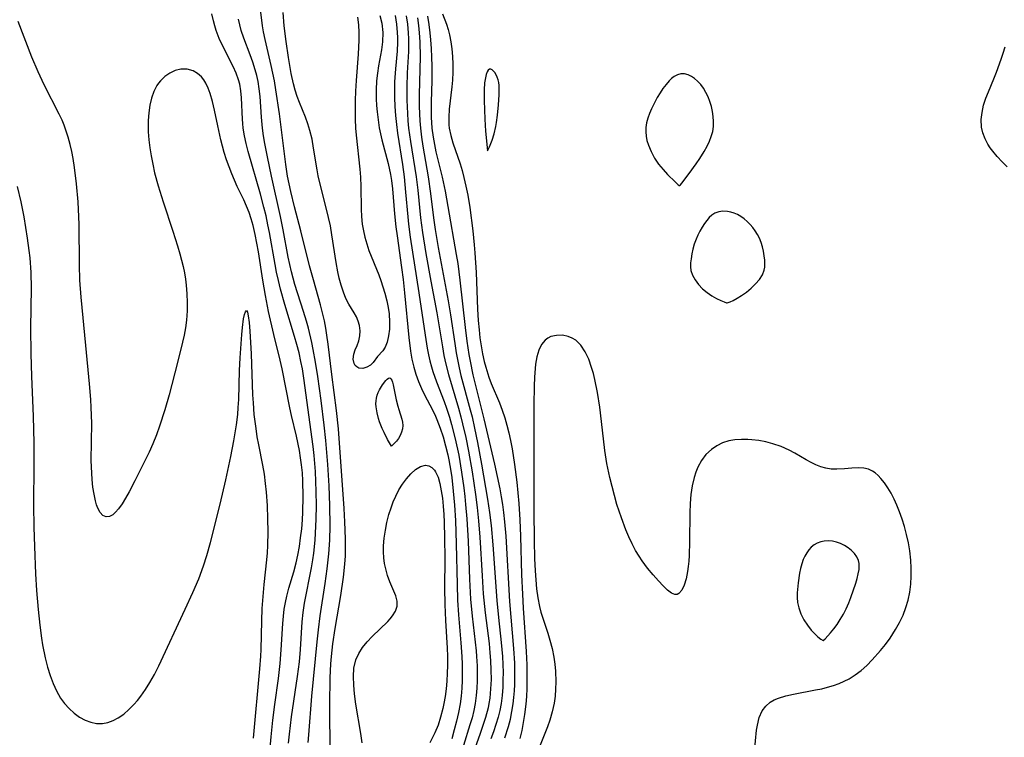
# Model space of a CAD drawing. Header units: inches. Extents: x 1073367 to 1082519, y 1569854 to 1574957.
# Tile 365 of 565: x 1081091 to 1081296, y 1571287 to 1571436. Entities that reach past the tile are written whole.
import ezdxf

# ---------------------------------------------------------------- set-up
doc = ezdxf.new("R2010")
doc.units = ezdxf.units.IN
doc.header["$MEASUREMENT"] = 0
doc.layers.add('CGG_CurvaNivelLidar_v1', color=7, linetype='Continuous', lineweight=30, true_color=0x008008)

msp = doc.modelspace()

# ---------------------------------------------------------------- linework, layer by layer
at = {"layer": 'CGG_CurvaNivelLidar_v1'}
for points in [[(1081147.0232, 1571285.4095, 75), (1081147.2074, 1571287.2386, 75), (1081147.6652, 1571290.8962, 75), (1081148.9151, 1571299.285, 75), (1081149.292, 1571302.3155, 75), (1081149.521, 1571304.8849, 75), (1081149.8971, 1571310.707, 75), (1081150.0915, 1571312.6342, 75), (1081150.3823, 1571314.5949, 75), (1081151.8414, 1571321.9338, 75), (1081152.1083, 1571323.5883, 75), (1081152.2914, 1571324.9621, 75), (1081152.5704, 1571327.7243, 75), (1081152.6794, 1571329.1922, 75), (1081152.8172, 1571332.0653, 75), (1081152.8612, 1571334.9406, 75), (1081152.8236, 1571337.8141, 75), (1081152.6348, 1571342.0363, 75), (1081152.3512, 1571345.3541, 75), (1081152.1364, 1571347.2293, 75), (1081150.2423, 1571361.4864, 75), (1081149.9182, 1571363.4312, 75), (1081149.6171, 1571364.97, 75), (1081149.2188, 1571366.718, 75), (1081148.7712, 1571368.4547, 75), (1081148.2836, 1571370.1811, 75), (1081146.2641, 1571376.8507, 75), (1081145.3678, 1571380.013, 75), (1081144.9293, 1571381.7971, 75), (1081144.539, 1571383.5931, 75), (1081144.233, 1571385.1704, 75), (1081143.0582, 1571391.8472, 75), (1081142.7456, 1571393.4356, 75), (1081142.3366, 1571395.2868, 75), (1081141.8859, 1571397.1281, 75), (1081141.1625, 1571399.8327, 75), (1081138.6495, 1571408.7281, 75), (1081138.2225, 1571410.3456, 75), (1081137.8584, 1571411.9615, 75), (1081137.5908, 1571413.5921, 75), (1081137.4867, 1571414.5302, 75), (1081137.4154, 1571415.4668, 75), (1081137.252, 1571419.9214, 75), (1081137.1204, 1571421.3695, 75), (1081136.8763, 1571422.7599, 75), (1081136.633, 1571423.6604, 75), (1081136.1209, 1571425.0496, 75), (1081135.495, 1571426.4133, 75), (1081133.3075, 1571430.688, 75), (1081132.5877, 1571432.2808, 75), (1081131.9652, 1571433.9195, 75), (1081131.6551, 1571434.9223, 75), (1081131.3881, 1571435.942, 75), (1081131.0726, 1571437.4131, 75)], [(1081151.13, 1571285.5132, 74.5), (1081151.2375, 1571287.1616, 74.5), (1081151.9174, 1571295.1914, 74.5), (1081152.9993, 1571306.5056, 74.5), (1081153.2553, 1571309.0005, 74.5), (1081153.6191, 1571311.9608, 74.5), (1081154.6781, 1571318.6803, 74.5), (1081155.1153, 1571321.7336, 74.5), (1081155.4485, 1571324.8792, 74.5), (1081155.6127, 1571327.7008, 74.5), (1081155.684, 1571330.6872, 74.5), (1081155.662, 1571334.9147, 74.5), (1081155.5058, 1571339.0187, 74.5), (1081155.2328, 1571343.4937, 74.5), (1081154.8136, 1571348.4705, 74.5), (1081154.4859, 1571351.6378, 74.5), (1081153.8434, 1571356.8243, 74.5), (1081153.1456, 1571361.8359, 74.5), (1081152.6758, 1571364.8027, 74.5), (1081152.1891, 1571367.4289, 74.5), (1081151.8785, 1571368.8811, 74.5), (1081151.1659, 1571371.8561, 74.5), (1081150.7601, 1571373.3767, 74.5), (1081150.164, 1571375.3899, 74.5), (1081148.3624, 1571380.9958, 74.5), (1081147.6447, 1571383.646, 74.5), (1081146.9867, 1571386.682, 74.5), (1081145.9311, 1571392.3568, 74.5), (1081145.3701, 1571395.1378, 74.5), (1081143.4652, 1571403.5398, 74.5), (1081142.6122, 1571407.6105, 74.5), (1081142.0769, 1571410.4033, 74.5), (1081141.8214, 1571411.9777, 74.5), (1081141.6123, 1571413.5546, 74.5), (1081141.3954, 1571415.8865, 74.5), (1081141.1031, 1571420.1835, 74.5), (1081140.9277, 1571421.7468, 74.5), (1081140.6777, 1571423.2959, 74.5), (1081140.4103, 1571424.5379, 74.5), (1081140.0851, 1571425.765, 74.5), (1081139.5832, 1571427.3391, 74.5), (1081139.0196, 1571428.8923, 74.5), (1081137.7113, 1571432.3017, 74.5), (1081137.1836, 1571433.8957, 74.5), (1081136.8598, 1571435.0996, 74.5), (1081136.5894, 1571436.3223, 74.5)], [(1081155.7608, 1571282.1527, 74), (1081155.6355, 1571290.3147, 74), (1081155.6318, 1571293.4767, 74), (1081155.731, 1571299.0286, 74), (1081155.8727, 1571301.9297, 74), (1081155.9938, 1571303.4558, 74), (1081156.2897, 1571306.1159, 74), (1081156.7772, 1571309.2836, 74), (1081157.9351, 1571316.1641, 74), (1081158.4718, 1571319.9609, 74), (1081158.7711, 1571322.6748, 74), (1081158.8816, 1571324.42, 74), (1081158.9272, 1571326.191, 74), (1081158.9188, 1571327.9659, 74), (1081158.7893, 1571331.5229, 74), (1081158.6168, 1571334.3345, 74), (1081157.4573, 1571350.8802, 74), (1081157.0596, 1571354.7351, 74), (1081156.0414, 1571362.2479, 74), (1081155.2791, 1571368.5649, 74), (1081155.0343, 1571370.4074, 74), (1081154.7924, 1571371.9099, 74), (1081154.5077, 1571373.4048, 74), (1081154.1354, 1571375.0768, 74), (1081153.7176, 1571376.7391, 74), (1081152.2278, 1571381.9434, 74), (1081151.4284, 1571384.8578, 74), (1081149.5829, 1571392.2047, 74), (1081148.2664, 1571397.1946, 74), (1081147.5046, 1571400.3825, 74), (1081147.1593, 1571401.9853, 74), (1081146.8483, 1571403.5701, 74), (1081146.4505, 1571405.9662, 74), (1081145.1213, 1571416.5829, 74), (1081144.4112, 1571421.5393, 74), (1081144.1024, 1571423.4071, 74), (1081143.4401, 1571426.6598, 74), (1081142.1481, 1571432.0717, 74), (1081141.8176, 1571433.6611, 74), (1081141.6073, 1571434.8727, 74), (1081141.2263, 1571437.7805, 74)], [(1081161.3828, 1571436.6874, 73.5), (1081161.5906, 1571435.1102, 73.5), (1081161.7044, 1571433.5188, 73.5), (1081161.7081, 1571431.926, 73.5), (1081161.5559, 1571429.0026, 73.5), (1081161.1271, 1571423.4909, 73.5), (1081161.0022, 1571421.2622, 73.5), (1081160.9324, 1571419.3211, 73.5), (1081160.905, 1571417.3789, 73.5), (1081160.9332, 1571415.4386, 73.5), (1081161.0268, 1571413.5522, 73.5), (1081161.1381, 1571412.1433, 73.5), (1081161.8818, 1571405.0513, 73.5), (1081162.0298, 1571403.3714, 73.5), (1081162.1177, 1571401.4432, 73.5), (1081162.1813, 1571396.723, 73.5), (1081162.2574, 1571395.137, 73.5), (1081162.4162, 1571393.5666, 73.5), (1081162.648, 1571392.1886, 73.5), (1081162.9575, 1571390.8296, 73.5), (1081163.3316, 1571389.4922, 73.5), (1081163.8029, 1571388.0733, 73.5), (1081165.8861, 1571382.9874, 73.5), (1081166.2735, 1571381.8538, 73.5), (1081167.1234, 1571379.1541, 73.5), (1081167.5529, 1571377.579, 73.5), (1081167.822, 1571376.212, 73.5), (1081167.9965, 1571374.8411, 73.5), (1081168.0883, 1571373.1518, 73.5), (1081168.049, 1571371.6605, 73.5), (1081167.8902, 1571370.2612, 73.5), (1081167.6043, 1571368.9984, 73.5), (1081167.1751, 1571367.9266, 73.5), (1081166.6886, 1571367.1876, 73.5), (1081165.6096, 1571365.9573, 73.5), (1081164.6477, 1571364.737, 73.5), (1081164.1193, 1571364.2093, 73.5), (1081163.3366, 1571363.7382, 73.5), (1081162.4879, 1571363.5119, 73.5), (1081161.6829, 1571363.5809, 73.5), (1081161.2575, 1571363.7947, 73.5), (1081160.9165, 1571364.1324, 73.5), (1081160.6994, 1571364.5338, 73.5), (1081160.5333, 1571365.4611, 73.5), (1081160.6596, 1571366.5025, 73.5), (1081160.9531, 1571367.3735, 73.5), (1081161.3241, 1571368.2701, 73.5), (1081161.6659, 1571369.2265, 73.5), (1081161.8859, 1571370.2661, 73.5), (1081161.9474, 1571371.357, 73.5), (1081161.8219, 1571372.4555, 73.5), (1081161.5561, 1571373.3576, 73.5), (1081161.1718, 1571374.2318, 73.5), (1081160.7043, 1571375.0739, 73.5), (1081159.5919, 1571376.878, 73.5), (1081159.0089, 1571378.0738, 73.5), (1081158.4922, 1571379.3978, 73.5), (1081158.0322, 1571380.8202, 73.5), (1081157.6219, 1571382.3167, 73.5), (1081157.3139, 1571383.6219, 73.5), (1081156.9443, 1571385.5571, 73.5), (1081156.0884, 1571391.3722, 73.5), (1081155.7571, 1571393.2369, 73.5), (1081155.3894, 1571394.9673, 73.5), (1081154.9814, 1571396.6884, 73.5), (1081153.5579, 1571402.1811, 73.5), (1081153.2223, 1571403.6273, 73.5), (1081152.9735, 1571404.909, 73.5), (1081152.2576, 1571409.3934, 73.5), (1081151.9276, 1571411.2484, 73.5), (1081151.507, 1571413.068, 73.5), (1081151.0679, 1571414.4994, 73.5), (1081150.5511, 1571415.9002, 73.5), (1081149.3032, 1571418.9428, 73.5), (1081148.8514, 1571420.1972, 73.5), (1081148.4471, 1571421.4794, 73.5), (1081148.0878, 1571422.7851, 73.5), (1081147.5908, 1571424.9407, 73.5), (1081147.2739, 1571426.6025, 73.5), (1081146.9966, 1571428.2804, 73.5), (1081146.5098, 1571431.664, 73.5), (1081146.1217, 1571434.87, 73.5), (1081145.8984, 1571437.65, 73.5)], [(1081166.0912, 1571437.0486, 74), (1081166.4544, 1571435.4305, 74), (1081166.6683, 1571433.5112, 74), (1081166.6037, 1571431.5757, 74), (1081166.3926, 1571429.9301, 74), (1081165.8132, 1571426.5931, 74), (1081165.5757, 1571425.008, 74), (1081165.4022, 1571423.4052, 74), (1081165.3048, 1571421.5404, 74), (1081165.3141, 1571419.6648, 74), (1081165.3818, 1571418.3267, 74), (1081165.4938, 1571416.9887, 74), (1081165.6886, 1571415.3291, 74), (1081165.9495, 1571413.6774, 74), (1081166.1981, 1571412.4196, 74), (1081166.4853, 1571411.1699, 74), (1081167.7786, 1571406.2254, 74), (1081168.2659, 1571403.9065, 74), (1081168.464, 1571402.6963, 74), (1081168.687, 1571400.9585, 74), (1081168.8617, 1571399.2103, 74), (1081169.1568, 1571395.6961, 74), (1081169.4178, 1571393.0244, 74), (1081169.6483, 1571391.1609, 74), (1081170.597, 1571384.5115, 74), (1081170.9169, 1571382.0172, 74), (1081171.2188, 1571379.2253, 74), (1081172.1109, 1571369.9336, 74), (1081172.46, 1571367.1262, 74), (1081172.7517, 1571365.439, 74), (1081173.1319, 1571363.7784, 74), (1081173.5811, 1571362.266, 74), (1081174.1177, 1571360.7843, 74), (1081174.7346, 1571359.3352, 74), (1081175.4446, 1571357.8737, 74), (1081176.9447, 1571354.9847, 74), (1081177.6553, 1571353.5178, 74), (1081177.9494, 1571352.8513, 74), (1081178.6498, 1571351.0644, 74), (1081179.259, 1571349.2347, 74), (1081179.7887, 1571347.3712, 74), (1081180.2441, 1571345.4803, 74), (1081180.4561, 1571344.4649, 74), (1081180.8701, 1571342.094, 74), (1081181.062, 1571340.737, 74), (1081181.3815, 1571337.8933, 74), (1081181.6339, 1571334.9898, 74), (1081181.8368, 1571331.7988, 74), (1081182.0116, 1571326.9656, 74), (1081182.178, 1571318.4391, 74), (1081182.2821, 1571315.2121, 74), (1081182.4711, 1571312.1676, 74), (1081182.9866, 1571306.2984, 74), (1081183.1849, 1571303.4595, 74), (1081183.2444, 1571301.8248, 74), (1081183.2586, 1571300.1915, 74), (1081183.2225, 1571298.4466, 74), (1081183.1367, 1571296.8243, 74), (1081182.9937, 1571295.2095, 74), (1081182.7824, 1571293.605, 74), (1081182.4494, 1571291.7854, 74), (1081182.0464, 1571289.9765, 74), (1081181.5913, 1571288.138, 74), (1081181.0919, 1571286.3088, 74)], [(1081169.2348, 1571437.0837, 74.5), (1081169.5305, 1571435.2534, 74.5), (1081169.6971, 1571433.4862, 74.5), (1081169.7335, 1571432.5027, 74.5), (1081169.7323, 1571431.5172, 74.5), (1081169.647, 1571429.6569, 74.5), (1081169.3254, 1571425.9255, 74.5), (1081169.1421, 1571423.2384, 74.5), (1081169.112, 1571421.8876, 74.5), (1081169.1348, 1571419.9985, 74.5), (1081169.22, 1571418.1049, 74.5), (1081169.3582, 1571416.2093, 74.5), (1081169.5441, 1571414.3143, 74.5), (1081169.7622, 1571412.5364, 74.5), (1081170.7625, 1571405.977, 74.5), (1081171.1176, 1571403.4425, 74.5), (1081171.4477, 1571400.2527, 74.5), (1081171.8831, 1571395.0746, 74.5), (1081172.0437, 1571393.5377, 74.5), (1081172.3922, 1571390.8521, 74.5), (1081174.1997, 1571379.2383, 74.5), (1081175.4841, 1571370.3971, 74.5), (1081175.9363, 1571367.6953, 74.5), (1081176.2005, 1571366.3585, 74.5), (1081176.4909, 1571365.071, 74.5), (1081176.8253, 1571363.7986, 74.5), (1081177.1076, 1571362.8677, 74.5), (1081177.8854, 1571360.6943, 74.5), (1081179.4591, 1571356.6218, 74.5), (1081179.9705, 1571355.19, 74.5), (1081180.5746, 1571353.3396, 74.5), (1081181.0153, 1571351.8357, 74.5), (1081181.7936, 1571348.8072, 74.5), (1081182.5217, 1571345.3868, 74.5), (1081183.1211, 1571341.8479, 74.5), (1081183.5665, 1571338.5767, 74.5), (1081183.7788, 1571336.7686, 74.5), (1081183.9495, 1571335.1329, 74.5), (1081184.2028, 1571332.123, 74.5), (1081184.467, 1571327.5279, 74.5), (1081184.7799, 1571319.586, 74.5), (1081184.9998, 1571315.4355, 74.5), (1081185.3075, 1571311.8512, 74.5), (1081186.1259, 1571304.6678, 74.5), (1081186.2268, 1571303.4594, 74.5), (1081186.3366, 1571301.4874, 74.5), (1081186.3756, 1571299.9303, 74.5), (1081186.368, 1571298.3772, 74.5), (1081186.3057, 1571296.8304, 74.5), (1081186.1773, 1571295.2922, 74.5), (1081185.9509, 1571293.659, 74.5), (1081185.6539, 1571292.1744, 74.5), (1081185.286, 1571290.7015, 74.5), (1081184.8559, 1571289.2039, 74.5), (1081183.4847, 1571284.8941, 74.5)], [(1081171.5745, 1571436.9818, 75), (1081171.8327, 1571435.2303, 75), (1081172.0025, 1571433.47, 75), (1081172.0614, 1571432.1645, 75), (1081172.0701, 1571430.8557, 75), (1081172.0378, 1571429.5447, 75), (1081171.787, 1571425.0985, 75), (1081171.6772, 1571422.1556, 75), (1081171.691, 1571419.4292, 75), (1081171.8163, 1571416.6478, 75), (1081171.9264, 1571415.1086, 75), (1081172.0729, 1571413.5728, 75), (1081172.4417, 1571410.8036, 75), (1081173.627, 1571403.4304, 75), (1081173.9718, 1571400.6233, 75), (1081174.5775, 1571394.9088, 75), (1081174.9761, 1571391.8338, 75), (1081175.6843, 1571387.4314, 75), (1081176.7121, 1571381.6747, 75), (1081177.9288, 1571375.1039, 75), (1081179.1134, 1571367.996, 75), (1081179.4429, 1571366.1892, 75), (1081179.8172, 1571364.3939, 75), (1081180.355, 1571362.2456, 75), (1081182.4611, 1571355.2147, 75), (1081182.965, 1571353.3972, 75), (1081183.3268, 1571351.9759, 75), (1081183.9776, 1571349.1135, 75), (1081184.547, 1571346.2425, 75), (1081185.2858, 1571341.9712, 75), (1081186.0052, 1571337.2114, 75), (1081186.3472, 1571334.5337, 75), (1081186.6306, 1571331.7077, 75), (1081186.8938, 1571328.305, 75), (1081187.3713, 1571320.2535, 75), (1081187.6295, 1571316.4937, 75), (1081188.007, 1571312.5732, 75), (1081188.8264, 1571306.1625, 75), (1081189.0316, 1571304.2077, 75), (1081189.1548, 1571302.5968, 75), (1081189.24, 1571300.6338, 75), (1081189.249, 1571298.6768, 75), (1081189.1696, 1571296.7304, 75), (1081188.9814, 1571294.8002, 75), (1081188.8089, 1571293.6788, 75), (1081188.622, 1571292.7385, 75), (1081188.0952, 1571290.7076, 75), (1081187.574, 1571289.0557, 75), (1081187.0042, 1571287.4104, 75), (1081183.7804, 1571278.4262, 75)], [(1081173.8989, 1571436.5495, 75.5), (1081174.1259, 1571435.0009, 75.5), (1081174.2965, 1571433.4464, 75.5), (1081174.4168, 1571431.5498, 75.5), (1081174.4724, 1571428.4508, 75.5), (1081174.2957, 1571420.5812, 75.5), (1081174.2878, 1571418.0833, 75.5), (1081174.3924, 1571415.0764, 75.5), (1081174.5112, 1571413.579, 75.5), (1081174.7348, 1571411.7004, 75.5), (1081175.0219, 1571409.8286, 75.5), (1081176.142, 1571403.4204, 75.5), (1081176.6266, 1571399.9442, 75.5), (1081177.2695, 1571394.872, 75.5), (1081177.6188, 1571392.4327, 75.5), (1081178.2467, 1571388.7153, 75.5), (1081180.3369, 1571377.5612, 75.5), (1081180.8026, 1571374.6867, 75.5), (1081181.6781, 1571368.6952, 75.5), (1081181.9898, 1571366.7677, 75.5), (1081182.601, 1571363.6344, 75.5), (1081182.9849, 1571362.0273, 75.5), (1081184.9079, 1571354.8924, 75.5), (1081185.2819, 1571353.4105, 75.5), (1081185.8256, 1571351.0284, 75.5), (1081186.4135, 1571348.0838, 75.5), (1081187.2377, 1571343.5113, 75.5), (1081188.4951, 1571336.2521, 75.5), (1081188.9224, 1571333.4495, 75.5), (1081189.2473, 1571330.7255, 75.5), (1081189.6083, 1571326.7535, 75.5), (1081190.4257, 1571315.1152, 75.5), (1081190.7743, 1571311.5837, 75.5), (1081191.367, 1571306.3844, 75.5), (1081191.6172, 1571303.4651, 75.5), (1081191.7057, 1571301.7838, 75.5), (1081191.7484, 1571300.1049, 75.5), (1081191.744, 1571298.5764, 75.5), (1081191.6917, 1571297.0537, 75.5), (1081191.5632, 1571295.3391, 75.5), (1081191.3442, 1571293.6386, 75.5), (1081191.0759, 1571292.2157, 75.5), (1081190.7336, 1571290.8071, 75.5), (1081190.2835, 1571289.2855, 75.5), (1081189.7727, 1571287.7768, 75.5), (1081189.221, 1571286.276, 75.5)], [(1081192.1248, 1571286.507, 76), (1081192.8638, 1571288.8473, 76), (1081193.2755, 1571290.4145, 76), (1081193.6167, 1571291.9966, 76), (1081193.8806, 1571293.5927, 76), (1081194.0362, 1571294.9264, 76), (1081194.1415, 1571296.2675, 76), (1081194.2047, 1571297.6144, 76), (1081194.2346, 1571299.3587, 76), (1081194.184, 1571302.0969, 76), (1081194.0135, 1571305.0985, 76), (1081193.1655, 1571314.9329, 76), (1081192.39, 1571328.5584, 76), (1081192.1449, 1571331.5427, 76), (1081191.9391, 1571333.4537, 76), (1081191.7173, 1571335.1035, 76), (1081191.4521, 1571336.7463, 76), (1081191.1392, 1571338.4077, 76), (1081190.039, 1571343.5087, 76), (1081187.8264, 1571352.9773, 76), (1081185.5229, 1571362.1918, 76), (1081184.9403, 1571364.9883, 76), (1081184.7014, 1571366.3702, 76), (1081184.289, 1571369.1643, 76), (1081183.9315, 1571372.0587, 76), (1081182.8474, 1571381.8772, 76), (1081182.3682, 1571385.3739, 76), (1081182.066, 1571387.272, 76), (1081180.3212, 1571397.2206, 76), (1081179.7266, 1571400.4462, 76), (1081179.1129, 1571403.3278, 76), (1081177.8261, 1571408.6267, 76), (1081177.5055, 1571410.1645, 76), (1081177.2329, 1571411.7096, 76), (1081176.9884, 1571413.594, 76), (1081176.8404, 1571415.855, 76), (1081176.8167, 1571417.4245, 76), (1081176.8358, 1571418.9984, 76), (1081176.9579, 1571423.5087, 76), (1081176.9718, 1571426.5109, 76), (1081176.9292, 1571428.3496, 76), (1081176.8459, 1571430.1861, 76), (1081176.7177, 1571432.0183, 76), (1081176.5813, 1571433.4319, 76), (1081176.3548, 1571435.1714, 76), (1081176.0725, 1571436.9249, 76)], [(1081179.1433, 1571437.3886, 76.5), (1081179.9479, 1571435.2335, 76.5), (1081180.3035, 1571434.1311, 76.5), (1081180.6019, 1571433.0035, 76.5), (1081180.8845, 1571431.571, 76.5), (1081181.085, 1571430.1102, 76.5), (1081181.2275, 1571428.5181, 76.5), (1081181.2966, 1571426.9109, 76.5), (1081181.289, 1571425.2493, 76.5), (1081181.2087, 1571423.5883, 76.5), (1081181.0925, 1571422.2107, 76.5), (1081180.5388, 1571417.5051, 76.5), (1081180.4276, 1571415.8675, 76.5), (1081180.4602, 1571414.2517, 76.5), (1081180.5329, 1571413.5825, 76.5), (1081180.8362, 1571412.0592, 76.5), (1081181.2779, 1571410.5469, 76.5), (1081182.7924, 1571406.1176, 76.5), (1081183.2147, 1571404.7175, 76.5), (1081183.598, 1571403.2942, 76.5), (1081184.0189, 1571401.4677, 76.5), (1081184.3804, 1571399.6153, 76.5), (1081184.8063, 1571397.0253, 76.5), (1081185.4431, 1571392.1765, 76.5), (1081185.7367, 1571389.2251, 76.5), (1081185.8658, 1571387.6121, 76.5), (1081186.1372, 1571383.4973, 76.5), (1081186.4231, 1571375.8404, 76.5), (1081186.5688, 1571373.5183, 76.5), (1081186.7493, 1571371.5496, 76.5), (1081186.9475, 1571369.8776, 76.5), (1081187.1898, 1571368.2171, 76.5), (1081187.4819, 1571366.5715, 76.5), (1081187.8328, 1571364.9451, 76.5), (1081188.1335, 1571363.7721, 76.5), (1081188.7988, 1571361.6466, 76.5), (1081189.2837, 1571360.348, 76.5), (1081191.0095, 1571356.3164, 76.5), (1081191.5972, 1571354.788, 76.5), (1081192.1196, 1571353.2287, 76.5), (1081192.5677, 1571351.6668, 76.5), (1081192.9587, 1571350.0828, 76.5), (1081193.3016, 1571348.4812, 76.5), (1081193.6245, 1571346.75, 76.5), (1081194.1367, 1571343.5056, 76.5), (1081194.6103, 1571339.791, 76.5), (1081195.0109, 1571335.366, 76.5), (1081195.2301, 1571331.9384, 76.5), (1081195.3638, 1571328.5351, 76.5), (1081195.6125, 1571320.4854, 76.5), (1081195.7829, 1571316.4334, 76.5), (1081195.949, 1571313.5049, 76.5), (1081196.5631, 1571304.5125, 76.5), (1081196.6883, 1571301.7114, 76.5), (1081196.7253, 1571300.062, 76.5), (1081196.7019, 1571296.7711, 76.5), (1081196.629, 1571295.1325, 76.5), (1081196.5057, 1571293.5369, 76.5), (1081196.2463, 1571291.3979, 76.5), (1081195.9758, 1571289.7092, 76.5), (1081195.6466, 1571288.0331, 76.5), (1081195.2484, 1571286.3741, 76.5)], [(1081142.6911, 1571279.1658, 75.5), (1081143.415, 1571286.7286, 75.5), (1081143.7809, 1571290.2078, 75.5), (1081144.1712, 1571293.4613, 75.5), (1081144.9069, 1571298.8768, 75.5), (1081145.2873, 1571301.9721, 75.5), (1081145.5271, 1571304.8614, 75.5), (1081145.8227, 1571310.3132, 75.5), (1081145.9561, 1571311.8333, 75.5), (1081146.1474, 1571313.3429, 75.5), (1081146.382, 1571314.686, 75.5), (1081146.6755, 1571316.0169, 75.5), (1081147.1285, 1571317.7158, 75.5), (1081148.1232, 1571321.1014, 75.5), (1081148.62, 1571322.9921, 75.5), (1081148.9646, 1571324.5627, 75.5), (1081149.2925, 1571326.383, 75.5), (1081149.5592, 1571328.2184, 75.5), (1081149.7705, 1571330.0653, 75.5), (1081149.9276, 1571331.9203, 75.5), (1081150.0181, 1571333.5177, 75.5), (1081150.0878, 1571336.7751, 75.5), (1081150.0123, 1571340.0948, 75.5), (1081149.9091, 1571341.7486, 75.5), (1081149.7497, 1571343.414, 75.5), (1081149.5602, 1571344.8592, 75.5), (1081149.3104, 1571346.3726, 75.5), (1081148.6883, 1571349.3691, 75.5), (1081147.6167, 1571353.7053, 75.5), (1081147.2687, 1571355.3051, 75.5), (1081145.7031, 1571363.413, 75.5), (1081145.3002, 1571365.1866, 75.5), (1081143.9452, 1571370.5977, 75.5), (1081142.8675, 1571375.3735, 75.5), (1081142.2305, 1571378.6834, 75.5), (1081141.6929, 1571381.8693, 75.5), (1081140.7503, 1571387.8273, 75.5), (1081140.4379, 1571389.6383, 75.5), (1081140.0837, 1571391.4317, 75.5), (1081139.6339, 1571393.3203, 75.5), (1081139.2431, 1571394.6777, 75.5), (1081138.7917, 1571396.0252, 75.5), (1081138.2849, 1571397.3441, 75.5), (1081137.7226, 1571398.63, 75.5), (1081136.3543, 1571401.4075, 75.5), (1081135.7516, 1571402.7234, 75.5), (1081135.186, 1571404.0721, 75.5), (1081134.6254, 1571405.5253, 75.5), (1081134.1061, 1571407.0048, 75.5), (1081133.6351, 1571408.5079, 75.5), (1081132.935, 1571411.1439, 75.5), (1081132.2926, 1571414.0299, 75.5), (1081131.6297, 1571417.3363, 75.5), (1081131.2057, 1571419.114, 75.5), (1081130.7063, 1571420.7961, 75.5), (1081130.2928, 1571421.9032, 75.5), (1081129.8012, 1571422.9185, 75.5), (1081129.3545, 1571423.6216, 75.5), (1081128.8517, 1571424.2506, 75.5), (1081128.0584, 1571424.9967, 75.5), (1081127.1711, 1571425.5404, 75.5), (1081125.9111, 1571425.8886, 75.5), (1081124.5757, 1571425.8651, 75.5), (1081123.4185, 1571425.5655, 75.5), (1081122.2964, 1571425.0426, 75.5), (1081121.2453, 1571424.3254, 75.5), (1081120.3052, 1571423.4298, 75.5), (1081119.8947, 1571422.9206, 75.5), (1081119.5825, 1571422.4552, 75.5), (1081118.9482, 1571421.2058, 75.5), (1081118.467, 1571419.8239, 75.5), (1081118.1172, 1571418.3446, 75.5), (1081117.8853, 1571416.795, 75.5), (1081117.7656, 1571415.1963, 75.5), (1081117.7493, 1571413.9489, 75.5), (1081117.7874, 1571412.8226, 75.5), (1081117.924, 1571411.1519, 75.5), (1081118.1368, 1571409.4734, 75.5), (1081118.4068, 1571407.7918, 75.5), (1081118.7363, 1571406.0403, 75.5), (1081119.1162, 1571404.2954, 75.5), (1081119.8439, 1571401.5233, 75.5), (1081120.867, 1571398.2042, 75.5), (1081122.9189, 1571392.0796, 75.5), (1081123.902, 1571389.0349, 75.5), (1081124.3867, 1571387.4036, 75.5), (1081125.0691, 1571384.7363, 75.5), (1081125.3397, 1571383.3947, 75.5), (1081125.5427, 1571382.1097, 75.5), (1081125.6994, 1571380.8197, 75.5), (1081125.8517, 1571379.0406, 75.5), (1081125.9251, 1571377.2586, 75.5), (1081125.9041, 1571375.4769, 75.5), (1081125.7556, 1571373.5509, 75.5), (1081125.5367, 1571371.9718, 75.5), (1081125.2487, 1571370.3969, 75.5), (1081124.9352, 1571368.9367, 75.5), (1081123.9009, 1571364.7252, 75.5), (1081122.1151, 1571357.9717, 75.5), (1081121.2378, 1571354.8843, 75.5), (1081120.1545, 1571351.4849, 75.5), (1081119.4832, 1571349.623, 75.5), (1081118.7559, 1571347.7945, 75.5), (1081117.9633, 1571346.0119, 75.5), (1081115.0003, 1571340.0633, 75.5), (1081113.8054, 1571337.8056, 75.5), (1081113.0672, 1571336.4836, 75.5), (1081112.3276, 1571335.2687, 75.5), (1081111.5742, 1571334.2082, 75.5), (1081110.9822, 1571333.5359, 75.5), (1081110.3817, 1571333.0146, 75.5), (1081109.6754, 1571332.636, 75.5), (1081108.9966, 1571332.5624, 75.5), (1081108.3489, 1571332.8512, 75.5), (1081107.7778, 1571333.4617, 75.5), (1081107.2879, 1571334.3512, 75.5), (1081107.0109, 1571335.0801, 75.5), (1081106.7743, 1571335.89, 75.5), (1081106.4752, 1571337.2709, 75.5), (1081106.2465, 1571338.7693, 75.5), (1081106.0804, 1571340.3525, 75.5), (1081105.9901, 1571341.6489, 75.5), (1081105.9094, 1571344.3265, 75.5), (1081105.9984, 1571352.1011, 75.5), (1081105.898, 1571355.3248, 75.5), (1081105.7896, 1571356.9925, 75.5), (1081105.5107, 1571360.3177, 75.5), (1081104.7775, 1571368.3001, 75.5), (1081103.7948, 1571378.3568, 75.5), (1081103.536, 1571381.865, 75.5), (1081103.4175, 1571385.1103, 75.5), (1081103.3797, 1571393.5243, 75.5), (1081103.3334, 1571395.0951, 75.5), (1081103.1648, 1571398.2319, 75.5), (1081102.8441, 1571401.9627, 75.5), (1081102.4163, 1571405.3838, 75.5), (1081102.1085, 1571407.2553, 75.5), (1081101.8228, 1571408.7076, 75.5), (1081101.4957, 1571410.1449, 75.5), (1081101.0928, 1571411.6726, 75.5), (1081100.6242, 1571413.1733, 75.5), (1081100.2458, 1571414.2098, 75.5), (1081099.8239, 1571415.2272, 75.5), (1081099.229, 1571416.4888, 75.5), (1081096.0744, 1571422.6216, 75.5), (1081094.8313, 1571425.3031, 75.5), (1081093.5403, 1571428.4043, 75.5), (1081090.6377, 1571435.7805, 75.5)], [(1081296.8754, 1571405.5042, 76.5), (1081295.7906, 1571406.5769, 76.5), (1081294.7653, 1571407.6682, 76.5), (1081293.8646, 1571408.7472, 76.5), (1081293.3336, 1571409.479, 76.5), (1081292.8551, 1571410.2297, 76.5), (1081292.2466, 1571411.3844, 76.5), (1081291.7879, 1571412.573, 76.5), (1081291.5099, 1571413.7937, 76.5), (1081291.4463, 1571415.3941, 76.5), (1081291.6144, 1571416.8635, 76.5), (1081291.9497, 1571418.3435, 76.5), (1081292.4225, 1571419.8171, 76.5), (1081292.9572, 1571421.1653, 76.5), (1081294.1073, 1571423.8608, 76.5), (1081294.6449, 1571425.2675, 76.5), (1081295.61, 1571427.966, 76.5), (1081296.0408, 1571429.2396, 76.5), (1081296.4154, 1571430.4997, 76.5)], [(1081090.4687, 1571401.416, 76), (1081091.2315, 1571398.2346, 76), (1081091.8606, 1571395.0781, 76), (1081092.5717, 1571390.6774, 76), (1081092.9159, 1571388.0543, 76), (1081093.0779, 1571386.5387, 76), (1081093.2995, 1571383.4999, 76), (1081093.3706, 1571380.2442, 76), (1081093.2575, 1571371.9734, 76), (1081093.2786, 1571366.5615, 76), (1081093.4212, 1571361.8701, 76), (1081093.8025, 1571353.4922, 76), (1081093.9264, 1571347.9708, 76), (1081093.9395, 1571343.4897, 76), (1081093.8562, 1571335.0003, 76), (1081093.909, 1571330.399, 76), (1081094.0474, 1571326.3803, 76), (1081094.3061, 1571320.6912, 76), (1081094.5073, 1571317.2054, 76), (1081094.8081, 1571313.2779, 76), (1081095.1646, 1571309.9691, 76), (1081095.538, 1571307.2529, 76), (1081095.7574, 1571305.9025, 76), (1081096.2982, 1571303.1641, 76), (1081096.7854, 1571301.2312, 76), (1081097.3138, 1571299.5146, 76), (1081097.9325, 1571297.8543, 76), (1081098.6559, 1571296.2709, 76), (1081099.5067, 1571294.7926, 76), (1081100.3148, 1571293.682, 76), (1081101.2769, 1571292.607, 76), (1081102.3232, 1571291.6544, 76), (1081103.4393, 1571290.8403, 76), (1081104.6141, 1571290.1895, 76), (1081105.7948, 1571289.7444, 76), (1081107.0015, 1571289.4988, 76), (1081108.2139, 1571289.478, 76), (1081109.3478, 1571289.6848, 76), (1081110.4593, 1571290.0886, 76), (1081111.5379, 1571290.6625, 76), (1081112.6743, 1571291.4627, 76), (1081113.7596, 1571292.4079, 76), (1081114.7937, 1571293.4696, 76), (1081115.5188, 1571294.3103, 76), (1081116.2151, 1571295.1955, 76), (1081117.1867, 1571296.5667, 76), (1081118.0966, 1571298.0049, 76), (1081119.0679, 1571299.7221, 76), (1081119.9725, 1571301.4904, 76), (1081125.5136, 1571313.3076, 76), (1081127.1071, 1571316.8191, 76), (1081128.2975, 1571319.6536, 76), (1081129.3055, 1571322.3703, 76), (1081129.9905, 1571324.5217, 76), (1081130.7391, 1571327.2059, 76), (1081132.7739, 1571335.1853, 76), (1081133.9721, 1571340.2574, 76), (1081135.0353, 1571345.1738, 76), (1081135.6576, 1571348.4057, 76), (1081135.9368, 1571350.0617, 76), (1081136.1836, 1571351.7244, 76), (1081136.4391, 1571353.8634, 76), (1081136.5641, 1571355.3378, 76), (1081136.6579, 1571357.0108, 76), (1081136.8375, 1571363.0442, 76), (1081136.9546, 1571365.7011, 76), (1081137.2687, 1571370.5926, 76), (1081137.4097, 1571372.0323, 76), (1081137.6624, 1571373.8285, 76), (1081137.8555, 1571374.7244, 76), (1081138.0584, 1571375.3234, 76), (1081138.2555, 1571375.5382, 76), (1081138.456, 1571375.2401, 76), (1081138.634, 1571374.4706, 76), (1081138.8256, 1571373.0727, 76), (1081138.9879, 1571371.2541, 76), (1081139.237, 1571366.5443, 76), (1081139.551, 1571357.9615, 76), (1081139.6374, 1571356.2914, 76), (1081139.8276, 1571353.9121, 76), (1081140.1931, 1571350.9593, 76), (1081140.45, 1571349.272, 76), (1081140.7394, 1571347.6002, 76), (1081141.6056, 1571343.3599, 76), (1081141.9318, 1571341.4564, 76), (1081142.1898, 1571339.5348, 76), (1081142.3858, 1571337.6737, 76), (1081142.5803, 1571334.9156, 76), (1081142.676, 1571332.1603, 76), (1081142.6971, 1571329.4173, 76), (1081142.6405, 1571326.5675, 76), (1081142.5598, 1571325.0876, 76), (1081142.4408, 1571323.6123, 76), (1081141.8904, 1571318.4623, 76), (1081141.4846, 1571313.461, 76), (1081141.3775, 1571310.8673, 76), (1081141.237, 1571304.9422, 76), (1081141.1752, 1571303.5153, 76), (1081140.9957, 1571300.9066, 76), (1081139.6246, 1571286.4136, 76)], [(1081244.1539, 1571283.6461, 77), (1081244.6179, 1571288.1117, 77), (1081244.7863, 1571289.1625, 77), (1081245.1755, 1571290.749, 77), (1081245.7877, 1571292.1581, 77), (1081246.5093, 1571293.1328, 77), (1081247.427, 1571293.9255, 77), (1081248.2628, 1571294.4045, 77), (1081249.1881, 1571294.7858, 77), (1081250.7236, 1571295.2388, 77), (1081252.3017, 1571295.6005, 77), (1081256.9153, 1571296.4773, 77), (1081258.1907, 1571296.746, 77), (1081259.4325, 1571297.0611, 77), (1081260.6537, 1571297.4301, 77), (1081261.8467, 1571297.8536, 77), (1081262.8987, 1571298.2907, 77), (1081263.9101, 1571298.7969, 77), (1081265.1984, 1571299.6141, 77), (1081266.4132, 1571300.5617, 77), (1081267.5715, 1571301.6077, 77), (1081268.6869, 1571302.7261, 77), (1081270.4744, 1571304.7188, 77), (1081271.4878, 1571305.9676, 77), (1081272.4485, 1571307.2614, 77), (1081273.6091, 1571309.0485, 77), (1081274.4285, 1571310.5405, 77), (1081275.1474, 1571312.0803, 77), (1081275.7549, 1571313.6623, 77), (1081276.2154, 1571315.2194, 77), (1081276.5455, 1571316.853, 77), (1081276.7506, 1571318.5149, 77), (1081276.8518, 1571320.1946, 77), (1081276.8624, 1571321.883, 77), (1081276.7835, 1571323.5575, 77), (1081276.561, 1571325.4741, 77), (1081276.2625, 1571327.1804, 77), (1081275.8843, 1571328.8726, 77), (1081275.431, 1571330.5421, 77), (1081274.9324, 1571332.0998, 77), (1081274.3802, 1571333.6229, 77), (1081273.8431, 1571334.9625, 77), (1081273.2664, 1571336.2561, 77), (1081272.6421, 1571337.4886, 77), (1081271.9842, 1571338.6095, 77), (1081271.2786, 1571339.6437, 77), (1081270.5304, 1571340.5753, 77), (1081269.9304, 1571341.2052, 77), (1081269.304, 1571341.7493, 77), (1081268.8041, 1571342.0973, 77), (1081267.9598, 1571342.5078, 77), (1081266.9969, 1571342.7354, 77), (1081265.9056, 1571342.789, 77), (1081264.4443, 1571342.7076, 77), (1081262.9117, 1571342.5741, 77), (1081261.3391, 1571342.4955, 77), (1081260.1888, 1571342.5331, 77), (1081259.0444, 1571342.6935, 77), (1081257.9993, 1571342.9771, 77), (1081256.972, 1571343.3778, 77), (1081255.9658, 1571343.8717, 77), (1081254.9689, 1571344.4318, 77), (1081252.6212, 1571345.8304, 77), (1081251.3947, 1571346.4913, 77), (1081249.7338, 1571347.2223, 77), (1081247.9956, 1571347.809, 77), (1081246.5601, 1571348.1735, 77), (1081245.1052, 1571348.4462, 77), (1081243.6452, 1571348.6282, 77), (1081242.8184, 1571348.689, 77), (1081241.4453, 1571348.7098, 77), (1081240.0998, 1571348.6129, 77), (1081238.7974, 1571348.3755, 77), (1081237.5077, 1571347.9574, 77), (1081236.2987, 1571347.3701, 77), (1081235.1902, 1571346.6197, 77), (1081234.0627, 1571345.5582, 77), (1081233.1056, 1571344.3153, 77), (1081232.3339, 1571342.917, 77), (1081231.9178, 1571341.8701, 77), (1081231.5834, 1571340.7686, 77), (1081231.2005, 1571339.0314, 77), (1081230.9346, 1571337.2232, 77), (1081230.7653, 1571335.3663, 77), (1081230.6748, 1571333.3857, 77), (1081230.6284, 1571327.4196, 77), (1081230.5571, 1571324.4723, 77), (1081230.4876, 1571323.3368, 77), (1081230.3767, 1571322.216, 77), (1081230.2224, 1571321.1443, 77), (1081229.9083, 1571319.6565, 77), (1081229.5023, 1571318.3568, 77), (1081229.0084, 1571317.3102, 77), (1081228.4246, 1571316.6024, 77), (1081228.0839, 1571316.4046, 77), (1081227.8929, 1571316.3547, 77), (1081227.5532, 1571316.3577, 77), (1081226.8697, 1571316.6235, 77), (1081226.025, 1571317.2597, 77), (1081225.1199, 1571318.1515, 77), (1081224.153, 1571319.2148, 77), (1081223.0328, 1571320.499, 77), (1081221.8888, 1571321.8873, 77), (1081220.7757, 1571323.3751, 77), (1081220.1027, 1571324.3785, 77), (1081219.3892, 1571325.5443, 77), (1081218.6464, 1571326.9343, 77), (1081217.9704, 1571328.3795, 77), (1081217.3476, 1571329.8655, 77), (1081216.424, 1571332.3374, 77), (1081215.5091, 1571335.1528, 77), (1081214.9729, 1571337.0226, 77), (1081214.0203, 1571340.7615, 77), (1081213.3962, 1571343.6557, 77), (1081212.9676, 1571346.3955, 77), (1081212.286, 1571352.4268, 77), (1081211.8997, 1571355.4531, 77), (1081211.4222, 1571358.4702, 77), (1081210.8926, 1571361.1588, 77), (1081210.579, 1571362.4549, 77), (1081210.2237, 1571363.7103, 77), (1081209.6237, 1571365.4178, 77), (1081208.8813, 1571366.9832, 77), (1081207.9859, 1571368.3286, 77), (1081206.9173, 1571369.374, 77), (1081206.1576, 1571369.835, 77), (1081205.343, 1571370.1573, 77), (1081204.1195, 1571370.4015, 77), (1081202.8967, 1571370.3944, 77), (1081201.7418, 1571370.1264, 77), (1081201.0996, 1571369.8226, 77), (1081200.5271, 1571369.4032, 77), (1081199.7722, 1571368.4695, 77), (1081199.2092, 1571367.2847, 77), (1081198.8048, 1571365.9142, 77), (1081198.5357, 1571364.409, 77), (1081198.4345, 1571363.4984, 77), (1081198.3077, 1571361.6833, 77), (1081198.2395, 1571359.7963, 77), (1081198.1999, 1571355.8981, 77), (1081198.1843, 1571333.7815, 77), (1081198.2111, 1571327.64, 77), (1081198.2953, 1571323.8478, 77), (1081198.4187, 1571321.316, 77), (1081198.5602, 1571319.4229, 77), (1081198.7552, 1571317.5453, 77), (1081199.0191, 1571315.6885, 77), (1081199.372, 1571313.8593, 77), (1081199.6555, 1571312.708, 77), (1081200.0911, 1571311.2432, 77), (1081201.0619, 1571308.3461, 77), (1081201.518, 1571306.8875, 77), (1081201.976, 1571305.1129, 77), (1081202.3283, 1571303.3116, 77), (1081202.532, 1571301.8512, 77), (1081202.6691, 1571300.383, 77), (1081202.754, 1571298.1809, 77), (1081202.723, 1571296.6793, 77), (1081202.6107, 1571295.1851, 77), (1081202.4062, 1571293.7035, 77), (1081202.0211, 1571291.9254, 77), (1081201.5032, 1571290.1765, 77), (1081201.0032, 1571288.7838, 77), (1081199.3447, 1571284.6313, 77)], [(1081162.3926, 1571285.4623, 73.5), (1081162.1035, 1571287.3787, 73.5), (1081161.0833, 1571293.5344, 73.5), (1081160.8014, 1571295.6399, 73.5), (1081160.6228, 1571297.482, 73.5), (1081160.5591, 1571299.2713, 73.5), (1081160.6694, 1571300.9897, 73.5), (1081161.0737, 1571302.752, 73.5), (1081161.6758, 1571304.082, 73.5), (1081162.4791, 1571305.3283, 73.5), (1081163.4237, 1571306.5052, 73.5), (1081164.4583, 1571307.6223, 73.5), (1081167.7011, 1571310.7759, 73.5), (1081168.239, 1571311.3398, 73.5), (1081168.7199, 1571311.9046, 73.5), (1081169.3629, 1571312.8971, 73.5), (1081169.7065, 1571313.9302, 73.5), (1081169.6956, 1571314.991, 73.5), (1081169.4076, 1571316.0883, 73.5), (1081168.1594, 1571319.0269, 73.5), (1081167.6823, 1571320.3206, 73.5), (1081167.2849, 1571321.6947, 73.5), (1081167.0522, 1571322.8485, 73.5), (1081166.9026, 1571324.0399, 73.5), (1081166.8371, 1571325.2713, 73.5), (1081166.854, 1571326.5232, 73.5), (1081166.9879, 1571328.1457, 73.5), (1081167.2289, 1571329.7771, 73.5), (1081167.56, 1571331.4052, 73.5), (1081167.97, 1571333.017, 73.5), (1081168.4073, 1571334.4493, 73.5), (1081168.8561, 1571335.6766, 73.5), (1081169.3705, 1571336.8591, 73.5), (1081170.0565, 1571338.1695, 73.5), (1081170.816, 1571339.3897, 73.5), (1081171.6291, 1571340.5033, 73.5), (1081172.5478, 1571341.5565, 73.5), (1081173.4961, 1571342.4121, 73.5), (1081174.5411, 1571343.0505, 73.5), (1081175.565, 1571343.3079, 73.5), (1081176.2876, 1571343.2023, 73.5), (1081176.9379, 1571342.8465, 73.5), (1081177.4592, 1571342.2958, 73.5), (1081177.7042, 1571341.9205, 73.5), (1081178.2057, 1571340.81, 73.5), (1081178.5888, 1571339.4903, 73.5), (1081178.8806, 1571338.0168, 73.5), (1081179.1022, 1571336.4323, 73.5), (1081179.2696, 1571334.769, 73.5), (1081179.392, 1571333.0593, 73.5), (1081179.4705, 1571331.4496, 73.5), (1081179.5582, 1571328.1749, 73.5), (1081179.5896, 1571323.8573, 73.5), (1081179.5724, 1571317.6822, 73.5), (1081179.6238, 1571314.2751, 73.5), (1081179.7762, 1571310.9496, 73.5), (1081180.1103, 1571305.1684, 73.5), (1081180.1674, 1571303.5016, 73.5), (1081180.1764, 1571301.5876, 73.5), (1081180.1307, 1571299.9604, 73.5), (1081180.0358, 1571298.342, 73.5), (1081179.8895, 1571296.7353, 73.5), (1081179.6862, 1571295.1442, 73.5), (1081179.437, 1571293.6822, 73.5), (1081179.2015, 1571292.5824, 73.5), (1081178.7477, 1571290.8451, 73.5), (1081178.1958, 1571289.1505, 73.5), (1081177.5303, 1571287.5116, 73.5), (1081176.4811, 1571285.4338, 73.5)]]:
    msp.add_polyline3d(points, dxfattribs=at)
for points in [[(1081188.5, 1571408.8577, 77), (1081188.948, 1571409.7148, 77), (1081189.4911, 1571411.0497, 77), (1081189.9006, 1571412.3672, 77), (1081190.2645, 1571413.924, 77), (1081190.4172, 1571414.7586, 77), (1081190.628, 1571416.2852, 77), (1081190.8378, 1571418.4056, 77), (1081190.9712, 1571420.5204, 77), (1081190.9684, 1571421.8464, 77), (1081190.9273, 1571422.4637, 77), (1081190.8527, 1571423.0616, 77), (1081190.7362, 1571423.6323, 77), (1081190.5585, 1571424.1995, 77), (1081190.3318, 1571424.7128, 77), (1081190.063, 1571425.1559, 77), (1081189.7831, 1571425.4865, 77), (1081189.4893, 1571425.7266, 77), (1081189.1991, 1571425.8589, 77), (1081188.9301, 1571425.859, 77), (1081188.6533, 1571425.6601, 77), (1081188.4242, 1571425.2858, 77), (1081188.2364, 1571424.7842, 77), (1081187.9972, 1571423.6899, 77), (1081187.9117, 1571423.0169, 77), (1081187.8262, 1571421.5852, 77), (1081187.8226, 1571419.3425, 77), (1081187.952, 1571415.4807, 77), (1081188.1201, 1571412.9202, 77)], [(1081228.5, 1571401.6409, 77), (1081228.5733, 1571401.6279, 77), (1081228.7538, 1571401.7679, 77), (1081229.0249, 1571402.0826, 77), (1081230.5369, 1571404.138, 77), (1081232.0076, 1571406.1741, 77), (1081232.7661, 1571407.2774, 77), (1081233.6666, 1571408.6936, 77), (1081234.301, 1571409.8232, 77), (1081234.7972, 1571410.868, 77), (1081235.1745, 1571411.8645, 77), (1081235.4592, 1571412.8756, 77), (1081235.6261, 1571413.9012, 77), (1081235.6562, 1571414.9404, 77), (1081235.5751, 1571415.988, 77), (1081235.4121, 1571417.0372, 77), (1081235.1827, 1571418.0892, 77), (1081234.8854, 1571419.1222, 77), (1081234.5081, 1571420.1207, 77), (1081234.0632, 1571421.0258, 77), (1081233.545, 1571421.8765, 77), (1081232.9646, 1571422.662, 77), (1081232.328, 1571423.3662, 77), (1081231.7038, 1571423.9186, 77), (1081231.0449, 1571424.3713, 77), (1081230.3595, 1571424.7046, 77), (1081229.5788, 1571424.9066, 77), (1081228.7992, 1571424.9082, 77), (1081228.1003, 1571424.7144, 77), (1081227.4348, 1571424.3541, 77), (1081226.9002, 1571423.9357, 77), (1081226.3903, 1571423.4361, 77), (1081225.7323, 1571422.6674, 77), (1081225.1016, 1571421.8164, 77), (1081224.497, 1571420.906, 77), (1081223.9197, 1571419.9533, 77), (1081223.3745, 1571418.9701, 77), (1081222.6897, 1571417.5795, 77), (1081222.2829, 1571416.6221, 77), (1081221.9386, 1571415.6562, 77), (1081221.6771, 1571414.684, 77), (1081221.5264, 1571413.7063, 77), (1081221.5068, 1571412.8085, 77), (1081221.5863, 1571411.9094, 77), (1081221.7523, 1571411.0027, 77), (1081222.0491, 1571410.0167, 77), (1081222.608, 1571408.6791, 77), (1081223.3563, 1571407.3183, 77), (1081224.1956, 1571406.1006, 77), (1081225.1119, 1571404.9628, 77), (1081226.0349, 1571403.9369, 77), (1081227.6309, 1571402.3552, 77), (1081228.2758, 1571401.7906, 77)], [(1081238.5, 1571377.178, 77), (1081239.0735, 1571377.3871, 77), (1081239.7365, 1571377.6883, 77), (1081240.5624, 1571378.1158, 77), (1081241.4872, 1571378.6679, 77), (1081242.4991, 1571379.3775, 77), (1081243.4937, 1571380.1974, 77), (1081244.4165, 1571381.0972, 77), (1081245.2132, 1571382.0443, 77), (1081245.8289, 1571383.005, 77), (1081246.2087, 1571383.9455, 77), (1081246.3222, 1571384.6362, 77), (1081246.3498, 1571385.3374, 77), (1081246.3203, 1571386.0533, 77), (1081246.2201, 1571386.9846, 77), (1081246.0585, 1571387.9226, 77), (1081245.8367, 1571388.8565, 77), (1081245.5503, 1571389.7755, 77), (1081245.1893, 1571390.6677, 77), (1081244.7943, 1571391.4342, 77), (1081244.3384, 1571392.1668, 77), (1081243.829, 1571392.8618, 77), (1081243.2702, 1571393.5132, 77), (1081242.6621, 1571394.1156, 77), (1081242.0137, 1571394.6616, 77), (1081241.3309, 1571395.1442, 77), (1081240.6178, 1571395.5521, 77), (1081239.9315, 1571395.8529, 77), (1081239.2309, 1571396.0749, 77), (1081238.5254, 1571396.2132, 77), (1081237.6001, 1571396.2563, 77), (1081236.7111, 1571396.133, 77), (1081235.8896, 1571395.8256, 77), (1081235.2956, 1571395.431, 77), (1081234.7535, 1571394.9275, 77), (1081234.25, 1571394.3415, 77), (1081233.7742, 1571393.6947, 77), (1081233.2746, 1571392.9321, 77), (1081232.8033, 1571392.1279, 77), (1081232.3692, 1571391.289, 77), (1081231.9847, 1571390.4191, 77), (1081231.6272, 1571389.4144, 77), (1081231.3389, 1571388.3871, 77), (1081231.1129, 1571387.3504, 77), (1081230.9492, 1571386.3163, 77), (1081230.8693, 1571385.4888, 77), (1081230.8547, 1571384.6755, 77), (1081230.9354, 1571383.8772, 77), (1081231.2476, 1571382.9338, 77), (1081231.7877, 1571381.9658, 77), (1081232.509, 1571381.0112, 77), (1081233.3644, 1571380.1075, 77), (1081234.3073, 1571379.2912, 77), (1081235.2896, 1571378.5953, 77), (1081236.2578, 1571378.0413, 77), (1081237.139, 1571377.6279, 77), (1081237.8578, 1571377.3486, 77), (1081238.338, 1571377.1988, 77)], [(1081168.5, 1571347.2677, 73.5), (1081167.6877, 1571348.6968, 73.5), (1081166.9384, 1571350.148, 73.5), (1081166.5672, 1571350.9535, 73.5), (1081166.0108, 1571352.3715, 73.5), (1081165.7943, 1571353.0378, 73.5), (1081165.492, 1571354.2657, 73.5), (1081165.3032, 1571355.5063, 73.5), (1081165.264, 1571356.1201, 73.5), (1081165.2752, 1571356.7252, 73.5), (1081165.3515, 1571357.3172, 73.5), (1081165.5127, 1571357.9185, 73.5), (1081165.7398, 1571358.5002, 73.5), (1081166.0125, 1571359.0611, 73.5), (1081166.6351, 1571360.0995, 73.5), (1081167.2865, 1571360.9551, 73.5), (1081167.5994, 1571361.2681, 73.5), (1081167.8908, 1571361.4656, 73.5), (1081168.1497, 1571361.5063, 73.5), (1081168.3712, 1571361.3519, 73.5), (1081168.5573, 1571361.036, 73.5), (1081168.7178, 1571360.6026, 73.5), (1081168.8606, 1571360.0853, 73.5), (1081169.4985, 1571356.9291, 73.5), (1081169.8073, 1571355.6062, 73.5), (1081169.9966, 1571354.9601, 73.5), (1081170.685, 1571352.9328, 73.5), (1081170.8154, 1571352.3054, 73.5), (1081170.8573, 1571351.6141, 73.5), (1081170.7943, 1571350.8935, 73.5), (1081170.6124, 1571350.1781, 73.5), (1081170.3181, 1571349.5098, 73.5), (1081169.9472, 1571348.8957, 73.5), (1081169.5454, 1571348.3534, 73.5), (1081169.1568, 1571347.9008, 73.5)], [(1081258.5, 1571306.7611, 77.5), (1081258.9351, 1571307.1659, 77.5), (1081260.0196, 1571308.3604, 77.5), (1081260.6884, 1571309.1928, 77.5), (1081261.3791, 1571310.1456, 77.5), (1081262.0623, 1571311.1901, 77.5), (1081262.7107, 1571312.2906, 77.5), (1081263.2984, 1571313.4102, 77.5), (1081263.8489, 1571314.6181, 77.5), (1081264.2891, 1571315.7432, 77.5), (1081265.2809, 1571318.7312, 77.5), (1081265.5793, 1571319.7036, 77.5), (1081265.8229, 1571320.6577, 77.5), (1081265.9781, 1571321.5896, 77.5), (1081266.0135, 1571322.2322, 77.5), (1081265.9723, 1571322.8545, 77.5), (1081265.8399, 1571323.4498, 77.5), (1081265.4998, 1571324.2034, 77.5), (1081265.0077, 1571324.8989, 77.5), (1081264.4006, 1571325.5371, 77.5), (1081263.7054, 1571326.113, 77.5), (1081262.9412, 1571326.6156, 77.5), (1081262.1208, 1571327.0266, 77.5), (1081261.2892, 1571327.3169, 77.5), (1081260.433, 1571327.5018, 77.5), (1081259.5704, 1571327.5763, 77.5), (1081258.7191, 1571327.5263, 77.5), (1081257.9754, 1571327.3615, 77.5), (1081257.2666, 1571327.0903, 77.5), (1081256.6055, 1571326.7201, 77.5), (1081256.0076, 1571326.252, 77.5), (1081255.4973, 1571325.7001, 77.5), (1081255.0551, 1571325.0705, 77.5), (1081254.6739, 1571324.3795, 77.5), (1081254.3497, 1571323.6396, 77.5), (1081254.0416, 1571322.7346, 77.5), (1081253.7917, 1571321.7916, 77.5), (1081253.5871, 1571320.8226, 77.5), (1081253.2819, 1571318.8406, 77.5), (1081253.0971, 1571316.7382, 77.5), (1081253.0731, 1571315.7466, 77.5), (1081253.1485, 1571314.7066, 77.5), (1081253.3886, 1571313.5843, 77.5), (1081253.843, 1571312.336, 77.5), (1081254.4634, 1571311.1091, 77.5), (1081255.202, 1571309.9584, 77.5), (1081256.0089, 1571308.9358, 77.5), (1081256.7385, 1571308.1668, 77.5), (1081257.4156, 1571307.5501, 77.5), (1081257.977, 1571307.0997, 77.5)]]:
    msp.add_polyline3d(points, close=True, dxfattribs=at)

doc.saveas('drawing.dxf')
